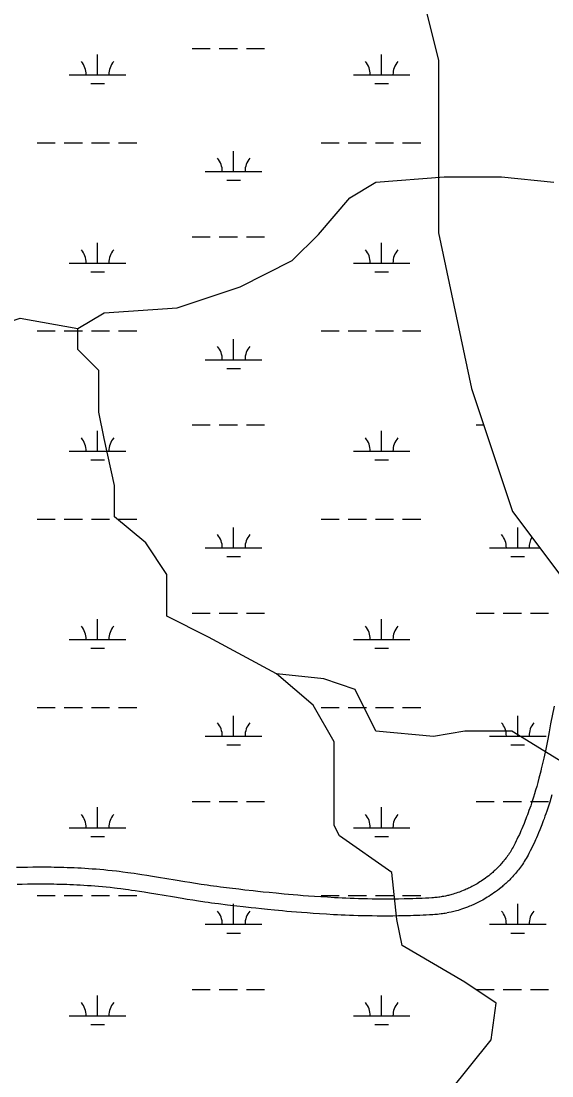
# Model space of a CAD drawing. Extents: x 3177185 to 3215018, y 812988 to 838321.
# Drawn here: x 3185567 to 3186505, y 822225 to 824089 of the extents above; entities that cross this region are included whole.
import ezdxf

# ---------------------------------------------------------------- set-up
doc = ezdxf.new("R2010")
doc.units = 0
for name, color, linetype in [('V-ROAD-CNTR', 7, 'Continuous'), ('V-TOPO-SHOR', 7, 'Continuous'), ('V-WETL-SWMP', 7, 'Continuous')]:
    doc.layers.add(name, color=color, linetype=linetype)

msp = doc.modelspace()

# ---------------------------------------------------------------- linework, layer by layer
at = {"layer": 'V-ROAD-CNTR'}
for points in [[(3186508.8, 822878.2), (3186502.8, 822846.6), (3186500.2, 822832.8), (3186497.6, 822819.9), (3186496.4, 822813.8), (3186495.2, 822808), (3186494.1, 822802.3), (3186492.9, 822796.9), (3186491.8, 822791.6), (3186490.6, 822786.4), (3186489.5, 822781.5), (3186488.4, 822776.7), (3186487.3, 822772), (3186486.3, 822767.5), (3186485.2, 822763.2), (3186484.2, 822759), (3186483.1, 822754.9), (3186482.1, 822751), (3186480.1, 822743.4), (3186478.1, 822736.2), (3186476.2, 822729.5)], [(3186476.2, 822729.6), (3186474.3, 822723.3), (3186472.6, 822717.5), (3186470.8, 822712), (3186469.2, 822706.9), (3186467.6, 822702.1), (3186466, 822697.7), (3186464.5, 822693.5), (3186463.1, 822689.6), (3186461.7, 822685.9), (3186460.4, 822682.4), (3186459.2, 822679.2), (3186458, 822676.2), (3186455.8, 822670.6), (3186453.7, 822665.6), (3186451.9, 822661.3), (3186450.2, 822657.6), (3186448.8, 822654.3), (3186447.5, 822651.5), (3186445.1, 822646.4), (3186443.3, 822642.7), (3186442, 822639.9), (3186439.9, 822635.7), (3186437.8, 822631.5), (3186436.4, 822629), (3186435.1, 822626.6), (3186433.8, 822624.2), (3186432.4, 822621.9), (3186431, 822619.7), (3186429.6, 822617.5), (3186428.2, 822615.4), (3186426.7, 822613.3), (3186425.3, 822611.3), (3186423.8, 822609.4), (3186422.4, 822607.5), (3186420.9, 822605.6), (3186419.4, 822603.8), (3186417.9, 822602.1), (3186416.5, 822600.3), (3186415, 822598.7), (3186413.5, 822597.1), (3186412, 822595.5), (3186410.6, 822594), (3186409.1, 822592.5), (3186407.6, 822591), (3186406.2, 822589.6), (3186404.7, 822588.2), (3186403.3, 822586.9), (3186401.8, 822585.6), (3186400.4, 822584.3), (3186399, 822583.1), (3186397.6, 822581.9), (3186396.2, 822580.7), (3186393.4, 822578.4), (3186390.6, 822576.3), (3186387.9, 822574.3), (3186385.3, 822572.4), (3186382.6, 822570.6), (3186380.1, 822568.9), (3186377.6, 822567.3), (3186375.2, 822565.8), (3186372.8, 822564.3), (3186370.4, 822563), (3186368.2, 822561.7), (3186365.9, 822560.5), (3186363.8, 822559.3), (3186361.7, 822558.2), (3186359.6, 822557.2), (3186357.6, 822556.3), (3186355.6, 822555.3), (3186353.7, 822554.5), (3186351.9, 822553.7), (3186350.1, 822552.9), (3186348.4, 822552.2), (3186345, 822550.8), (3186341.8, 822549.6), (3186338.8, 822548.6), (3186336, 822547.6), (3186333.3, 822546.7), (3186330.8, 822546), (3186328.4, 822545.3), (3186326.2, 822544.7), (3186324.2, 822544.2), (3186322.2, 822543.7), (3186320.4, 822543.3), (3186317, 822542.5), (3186313.9, 822541.9)], [(3186505, 822721.1), (3186503.1, 822714.7), (3186501.2, 822708.6), (3186499.4, 822702.9), (3186497.6, 822697.5), (3186496, 822692.5), (3186494.3, 822687.8), (3186492.8, 822683.4), (3186491.3, 822679.2), (3186489.8, 822675.4), (3186488.5, 822671.8), (3186487.2, 822668.4), (3186485.9, 822665.2), (3186483.5, 822659.2), (3186481.4, 822654), (3186479.4, 822649.5), (3186477.7, 822645.5), (3186476.1, 822642), (3186474.7, 822638.9), (3186472.3, 822633.6), (3186470.4, 822629.6), (3186468.9, 822626.6), (3186466.7, 822622.2), (3186464.4, 822617.7), (3186462.8, 822614.7), (3186461.2, 822611.8), (3186459.6, 822609), (3186458, 822606.3), (3186456.3, 822603.6), (3186454.6, 822601), (3186452.9, 822598.5), (3186451.2, 822596), (3186449.5, 822593.6), (3186447.7, 822591.3), (3186446, 822589), (3186444.3, 822586.8), (3186442.5, 822584.7), (3186440.8, 822582.6), (3186439, 822580.6), (3186437.3, 822578.6), (3186435.6, 822576.7), (3186433.8, 822574.9), (3186432.1, 822573.1), (3186430.4, 822571.3), (3186428.7, 822569.6), (3186426.9, 822567.9), (3186425.2, 822566.3), (3186423.5, 822564.8), (3186421.9, 822563.2), (3186420.2, 822561.7), (3186418.5, 822560.3), (3186416.9, 822558.9), (3186415.2, 822557.5), (3186412, 822554.9), (3186408.8, 822552.4), (3186405.6, 822550.1), (3186402.5, 822547.9), (3186399.5, 822545.8), (3186396.5, 822543.8), (3186393.6, 822541.9), (3186390.8, 822540.2), (3186388, 822538.5), (3186385.3, 822536.9), (3186382.7, 822535.4), (3186380.1, 822534), (3186377.6, 822532.7), (3186375.2, 822531.4), (3186372.8, 822530.3), (3186370.4, 822529.1), (3186368.2, 822528.1), (3186366, 822527.1), (3186363.9, 822526.2), (3186361.8, 822525.3), (3186359.7, 822524.4), (3186355.8, 822522.9), (3186352.1, 822521.5), (3186348.6, 822520.2), (3186345.3, 822519.1), (3186342.2, 822518.1), (3186339.3, 822517.2), (3186336.6, 822516.4), (3186334, 822515.7), (3186331.6, 822515.1), (3186329.3, 822514.5), (3186327.1, 822514), (3186323.2, 822513.1), (3186319.8, 822512.5)], [(3185631.3, 822593.1), (3185625.6, 822593.2), (3185620.1, 822593.3), (3185614.6, 822593.4), (3185609.2, 822593.4), (3185598.5, 822593.4), (3185588.2, 822593.4), (3185578.3, 822593.2), (3185568.6, 822593.1), (3185559.2, 822592.8)], [(3186314.1, 822541.9), (3186311.4, 822541.4), (3186309.1, 822541), (3186307.1, 822540.7), (3186305.4, 822540.5), (3186302.3, 822540.1), (3186300, 822539.9), (3186298.3, 822539.7), (3186295.7, 822539.5), (3186293.1, 822539.3), (3186287.4, 822539), (3186281.6, 822538.7), (3186276, 822538.4), (3186270.5, 822538.2), (3186265, 822538), (3186259.6, 822537.8), (3186254.4, 822537.6), (3186243.9, 822537.4), (3186233.8, 822537.2), (3186224, 822537.1), (3186214.5, 822537), (3186205.3, 822537), (3186196.4, 822537.1), (3186187.7, 822537.2), (3186179.3, 822537.3), (3186171.2, 822537.5), (3186163.3, 822537.7), (3186155.7, 822538), (3186148.3, 822538.2), (3186141.2, 822538.5), (3186134.2, 822538.8), (3186127.5, 822539.1), (3186121, 822539.5), (3186108.4, 822540.2), (3186096.5, 822540.9), (3186085.4, 822541.6), (3186075, 822542.4), (3186065.3, 822543.1), (3186056.1, 822543.9), (3186047.6, 822544.6), (3186039.5, 822545.3), (3186032, 822546), (3186017.9, 822547.3), (3186005.6, 822548.5), (3185994.8, 822549.6), (3185985.3, 822550.6), (3185977.1, 822551.5), (3185962.7, 822553.1), (3185951.8, 822554.4), (3185935.6, 822556.3), (3185919.5, 822558.3), (3185913.3, 822559.1), (3185907.4, 822559.8), (3185901.6, 822560.6), (3185896.1, 822561.4), (3185885.2, 822563), (3185875.1, 822564.6), (3185865.5, 822566.2), (3185856.6, 822567.6), (3185839.7, 822570.4), (3185810.2, 822575.4), (3185799.1, 822577.2), (3185789.3, 822578.8), (3185780.8, 822580.1), (3185773.3, 822581.2), (3185766.7, 822582.2), (3185761, 822583), (3185755.9, 822583.7), (3185747.1, 822584.8), (3185740.5, 822585.7), (3185735.5, 822586.3), (3185728, 822587.1), (3185720.5, 822587.9), (3185713.5, 822588.5), (3185706.6, 822589.1), (3185699.8, 822589.7), (3185693, 822590.2), (3185686.4, 822590.7), (3185679.9, 822591.1), (3185673.5, 822591.5), (3185667.2, 822591.8), (3185661, 822592.1), (3185654.8, 822592.4), (3185648.8, 822592.6), (3185642.9, 822592.8), (3185637, 822592.9), (3185631.3, 822593.1)], [(3185630.7, 822563.1), (3185625.1, 822563.2), (3185619.7, 822563.3), (3185614.3, 822563.4), (3185609, 822563.4), (3185598.6, 822563.4), (3185588.5, 822563.4), (3185578.7, 822563.2), (3185569.2, 822563.1), (3185560, 822562.8)], [(3186319.5, 822512.4), (3186316.5, 822511.9), (3186313.8, 822511.4), (3186311.5, 822511.1), (3186309.4, 822510.8), (3186305.8, 822510.3), (3186303.1, 822510), (3186301, 822509.8), (3186298, 822509.6), (3186294.9, 822509.4), (3186289, 822509), (3186283.1, 822508.7), (3186277.4, 822508.4), (3186271.7, 822508.2), (3186266.1, 822508), (3186260.6, 822507.8), (3186255.2, 822507.6), (3186244.6, 822507.4), (3186234.2, 822507.2), (3186224.2, 822507.1), (3186214.6, 822507), (3186205.2, 822507), (3186196.1, 822507.1), (3186187.3, 822507.2), (3186178.7, 822507.3), (3186170.5, 822507.5), (3186162.5, 822507.7), (3186154.7, 822508), (3186147.2, 822508.3), (3186139.9, 822508.6), (3186132.9, 822508.9), (3186126, 822509.2), (3186119.4, 822509.5), (3186106.6, 822510.2), (3186094.6, 822511), (3186083.4, 822511.7), (3186072.8, 822512.5), (3186062.9, 822513.2), (3186053.7, 822514), (3186045, 822514.7), (3186036.9, 822515.4), (3186029.3, 822516.1), (3186015, 822517.4), (3186002.6, 822518.6), (3185991.7, 822519.8), (3185982.1, 822520.8), (3185973.8, 822521.7), (3185959.3, 822523.3), (3185948.4, 822524.6), (3185932, 822526.5), (3185915.7, 822528.5), (3185909.5, 822529.3), (3185903.4, 822530.1), (3185897.5, 822530.9), (3185891.8, 822531.8), (3185880.7, 822533.4), (3185870.4, 822535), (3185860.7, 822536.5), (3185851.7, 822538), (3185834.8, 822540.8), (3185805.3, 822545.8), (3185794.3, 822547.6), (3185784.6, 822549.1), (3185776.2, 822550.4), (3185768.9, 822551.5), (3185762.4, 822552.5), (3185756.8, 822553.3), (3185751.9, 822554), (3185743.3, 822555.1), (3185736.9, 822555.9), (3185732.1, 822556.4), (3185724.8, 822557.3), (3185717.6, 822558), (3185710.8, 822558.6), (3185704, 822559.2), (3185697.4, 822559.8), (3185690.9, 822560.3), (3185684.4, 822560.7), (3185678.1, 822561.1), (3185671.8, 822561.5), (3185665.7, 822561.8), (3185659.6, 822562.1), (3185653.6, 822562.4), (3185647.8, 822562.6), (3185642, 822562.8), (3185636.3, 822563), (3185630.6, 822563.1)]]:
    msp.add_lwpolyline(points, dxfattribs=at)
at = {"layer": 'V-TOPO-SHOR'}
for points in [[(3186323.6, 822196.1), (3186397.6, 822288.5), (3186406.8, 822353.2), (3186351.3, 822390.2), (3186240.5, 822454.8), (3186231.2, 822501.1), (3186222, 822584.2), (3186129.6, 822648.9), (3186120.3, 822667.4), (3186120.3, 822732.1), (3186120.3, 822815.3), (3186083.3, 822880), (3186018.7, 822935.4), (3185898.5, 823000.1), (3185824.6, 823037.1), (3185824.6, 823111), (3185787.6, 823166.5), (3185732.2, 823212.7), (3185732.2, 823268.1), (3185713.7, 823351.3), (3185704.4, 823397.5), (3185704.4, 823471.4), (3185667.5, 823508.4), (3185667.5, 823545.4), (3185713.7, 823573.1), (3185843.1, 823582.3), (3185954, 823619.3), (3186046.4, 823665.5), (3186092.6, 823711.7), (3186148, 823776.4), (3186194.2, 823804.1), (3186314.4, 823813.4), (3186416, 823813.4), (3186508.5, 823804.1)], [(3182853.6, 823333.6), (3183005.9, 823268.1), (3183089.1, 823240.4), (3183200, 823258.9), (3183310.9, 823295.8), (3183431, 823295.8), (3183569.6, 823286.6), (3183736, 823305.1), (3183911.6, 823314.3), (3184059.4, 823305.1), (3184262.7, 823286.6), (3184466.1, 823286.6), (3184604.7, 823314.3), (3184789.5, 823369.8), (3184909.7, 823397.5), (3185039, 823425.2), (3185159.2, 823443.7), (3185233.1, 823480.7), (3185307, 823508.4), (3185371.7, 823517.6), (3185445.7, 823536.1), (3185510.4, 823545.4), (3185565.8, 823563.8), (3185667.5, 823545.4)], [(3187469.6, 822223.8), (3187386.4, 822371.7), (3187275.5, 822464.1), (3187192.3, 822510.3), (3187127.6, 822528.8), (3187007.5, 822547.3), (3186896.6, 822556.5), (3186859.6, 822602.7), (3186822.7, 822648.9), (3186748.7, 822713.6), (3186730.3, 822732.1), (3186656.3, 822722.9), (3186554.7, 822759.8), (3186434.5, 822833.8), (3186351.3, 822833.8), (3186295.9, 822824.5), (3186194.2, 822833.8), (3186157.3, 822907.7), (3186101.8, 822926.2), (3186018.7, 822935.4)]]:
    msp.add_lwpolyline(points, dxfattribs=at)
at = {"layer": 'V-WETL-SWMP'}
for p, q in [((3186276, 824134.9), (3186304.9, 824019)), ((3185869.3, 824040.5), (3185901.3, 824040.5)), ((3185917.3, 824040.5), (3185949.3, 824040.5)), ((3185965.3, 824040.5), (3185997.3, 824040.5)), ((3185702.3, 823994), (3185702.3, 824030)), ((3186204.2, 823994), (3186204.2, 824030)), ((3186304.9, 824019), (3186304.9, 823714.9)), ((3185652.3, 823994), (3185752.3, 823994)), ((3185690.3, 823978.6), (3185714.3, 823978.6)), ((3186154.2, 823994), (3186254.2, 823994)), ((3186192.2, 823978.6), (3186216.2, 823978.6)), ((3185595.4, 823874), (3185627.4, 823874)), ((3185643.4, 823874), (3185675.4, 823874)), ((3185691.4, 823874), (3185723.4, 823874)), ((3185739.4, 823874), (3185771.4, 823874)), ((3186097.3, 823874), (3186129.3, 823874)), ((3186145.3, 823874), (3186177.3, 823874)), ((3186193.3, 823874), (3186225.3, 823874)), ((3186241.3, 823874), (3186273.3, 823874)), ((3185942.7, 823823.2), (3185942.7, 823859.2)), ((3185892.7, 823823.2), (3185992.7, 823823.2)), ((3185930.7, 823807.8), (3185954.7, 823807.8)), ((3185869.3, 823707.8), (3185901.3, 823707.8)), ((3185917.3, 823707.8), (3185949.3, 823707.8)), ((3185965.3, 823707.8), (3185997.3, 823707.8)), ((3186304.9, 823714.9), (3186362.8, 823439.7)), ((3185702.3, 823661.3), (3185702.3, 823697.3)), ((3186204.2, 823661.3), (3186204.2, 823697.3)), ((3185652.3, 823661.3), (3185752.3, 823661.3)), ((3186154.2, 823661.3), (3186254.2, 823661.3)), ((3185690.3, 823645.9), (3185714.3, 823645.9)), ((3186192.2, 823645.9), (3186216.2, 823645.9)), ((3185595.4, 823541.3), (3185627.4, 823541.3)), ((3185643.4, 823541.3), (3185675.4, 823541.3)), ((3185691.4, 823541.3), (3185723.4, 823541.3)), ((3185739.4, 823541.3), (3185771.4, 823541.3)), ((3186097.3, 823541.3), (3186129.3, 823541.3)), ((3186145.3, 823541.3), (3186177.3, 823541.3)), ((3186193.3, 823541.3), (3186225.3, 823541.3)), ((3186241.3, 823541.3), (3186273.3, 823541.3)), ((3185942.7, 823490.5), (3185942.7, 823526.5)), ((3185892.7, 823490.5), (3185992.7, 823490.5)), ((3185930.7, 823475.1), (3185954.7, 823475.1)), ((3186362.8, 823439.7), (3186435.2, 823222.4)), ((3185702.3, 823328.7), (3185702.3, 823364.7)), ((3185869.3, 823375.1), (3185901.3, 823375.1)), ((3185917.3, 823375.1), (3185949.3, 823375.1)), ((3185965.3, 823375.1), (3185997.3, 823375.1)), ((3186204.2, 823328.7), (3186204.2, 823364.7)), ((3186371.2, 823375.1), (3186384.3, 823375.1)), ((3185652.3, 823328.7), (3185752.3, 823328.7)), ((3186154.2, 823328.7), (3186254.2, 823328.7)), ((3185690.3, 823313.2), (3185714.3, 823313.2)), ((3186192.2, 823313.2), (3186216.2, 823313.2)), ((3186435.2, 823222.4), (3186565.4, 823048.6)), ((3185595.4, 823208.6), (3185627.4, 823208.6)), ((3185643.4, 823208.6), (3185675.4, 823208.6)), ((3185691.4, 823208.6), (3185723.4, 823208.6)), ((3185739.4, 823208.6), (3185771.4, 823208.6)), ((3186097.3, 823208.6), (3186129.3, 823208.6)), ((3186145.3, 823208.6), (3186177.3, 823208.6)), ((3186193.3, 823208.6), (3186225.3, 823208.6)), ((3186241.3, 823208.6), (3186273.3, 823208.6)), ((3185942.7, 823157.9), (3185942.7, 823193.9)), ((3186444.6, 823157.9), (3186444.6, 823193.9)), ((3185892.7, 823157.9), (3185992.7, 823157.9)), ((3186394.6, 823157.9), (3186483.6, 823157.9)), ((3185930.7, 823142.4), (3185954.7, 823142.4)), ((3186432.6, 823142.4), (3186456.6, 823142.4)), ((3185702.3, 822996), (3185702.3, 823032)), ((3185869.3, 823042.4), (3185901.3, 823042.4)), ((3185917.3, 823042.4), (3185949.3, 823042.4)), ((3185965.3, 823042.4), (3185997.3, 823042.4)), ((3186204.2, 822996), (3186204.2, 823032)), ((3186371.2, 823042.4), (3186403.2, 823042.4)), ((3186419.2, 823042.4), (3186451.2, 823042.4)), ((3186467.2, 823042.4), (3186499.2, 823042.4)), ((3185652.3, 822996), (3185752.3, 822996)), ((3186154.2, 822996), (3186254.2, 822996)), ((3185690.3, 822980.6), (3185714.3, 822980.6)), ((3186192.2, 822980.6), (3186216.2, 822980.6)), ((3185595.4, 822875.9), (3185627.4, 822875.9)), ((3185643.4, 822875.9), (3185675.4, 822875.9)), ((3185691.4, 822875.9), (3185723.4, 822875.9)), ((3185739.4, 822875.9), (3185771.4, 822875.9)), ((3185942.7, 822825.2), (3185942.7, 822861.2)), ((3186097.3, 822875.9), (3186129.3, 822875.9)), ((3186145.3, 822875.9), (3186177.3, 822875.9)), ((3186193.3, 822875.9), (3186225.3, 822875.9)), ((3186241.3, 822875.9), (3186273.3, 822875.9)), ((3186444.6, 822825.2), (3186444.6, 822861.2)), ((3185892.7, 822825.2), (3185992.7, 822825.2)), ((3186394.6, 822825.2), (3186494.6, 822825.2)), ((3185930.7, 822809.8), (3185954.7, 822809.8)), ((3186432.6, 822809.8), (3186456.6, 822809.8)), ((3185702.3, 822663.3), (3185702.3, 822699.3)), ((3185869.3, 822709.8), (3185901.3, 822709.8)), ((3185917.3, 822709.8), (3185949.3, 822709.8)), ((3185965.3, 822709.8), (3185997.3, 822709.8)), ((3186204.2, 822663.3), (3186204.2, 822699.3)), ((3186371.2, 822709.8), (3186403.2, 822709.8)), ((3186419.2, 822709.8), (3186451.2, 822709.8)), ((3186467.2, 822709.8), (3186499.2, 822709.8)), ((3185652.3, 822663.3), (3185752.3, 822663.3)), ((3186154.2, 822663.3), (3186254.2, 822663.3)), ((3185690.3, 822647.9), (3185714.3, 822647.9)), ((3186192.2, 822647.9), (3186216.2, 822647.9)), ((3185595.4, 822543.3), (3185627.4, 822543.3)), ((3185643.4, 822543.3), (3185675.4, 822543.3)), ((3185691.4, 822543.3), (3185723.4, 822543.3)), ((3185739.4, 822543.3), (3185771.4, 822543.3)), ((3186097.3, 822543.3), (3186129.3, 822543.3)), ((3186145.3, 822543.3), (3186177.3, 822543.3)), ((3186193.3, 822543.3), (3186225.3, 822543.3)), ((3186241.3, 822543.3), (3186273.3, 822543.3)), ((3185942.7, 822492.5), (3185942.7, 822528.5)), ((3186444.6, 822492.5), (3186444.6, 822528.5)), ((3185892.7, 822492.5), (3185992.7, 822492.5)), ((3186394.6, 822492.5), (3186494.6, 822492.5)), ((3185930.7, 822477.1), (3185954.7, 822477.1)), ((3186432.6, 822477.1), (3186456.6, 822477.1)), ((3185869.3, 822377.1), (3185901.3, 822377.1)), ((3185917.3, 822377.1), (3185949.3, 822377.1)), ((3185965.3, 822377.1), (3185997.3, 822377.1)), ((3186371.2, 822377.1), (3186403.2, 822377.1)), ((3186419.2, 822377.1), (3186451.2, 822377.1)), ((3186467.2, 822377.1), (3186499.2, 822377.1)), ((3185702.3, 822330.6), (3185702.3, 822366.6)), ((3186204.2, 822330.6), (3186204.2, 822366.6)), ((3185652.3, 822330.6), (3185752.3, 822330.6)), ((3186154.2, 822330.6), (3186254.2, 822330.6)), ((3185690.3, 822315.2), (3185714.3, 822315.2)), ((3186192.2, 822315.2), (3186216.2, 822315.2))]:
    msp.add_line(p, q, dxfattribs=at)
for centre, start, end in [((3185647, 823994.5), 359.2282, 40.7718), ((3185757.5, 823994.5), 139.2282, 180.7718), ((3186148.9, 823994.5), 359.2282, 40.7718), ((3186259.4, 823994.5), 139.2282, 180.7718), ((3185887.5, 823823.7), 359.2282, 40.7718), ((3185998, 823823.7), 139.2282, 180.7718), ((3185647, 823661.8), 359.2282, 40.7718), ((3185757.5, 823661.8), 139.2282, 180.7718), ((3186148.9, 823661.8), 359.2282, 40.7718), ((3186259.4, 823661.8), 139.2282, 180.7718), ((3185887.5, 823491), 359.2282, 40.7718), ((3185998, 823491), 139.2282, 180.7718), ((3185647, 823329.1), 359.2282, 40.7718), ((3185757.5, 823329.1), 139.2282, 180.7718), ((3186148.9, 823329.1), 359.2282, 40.7718), ((3186259.4, 823329.1), 139.2282, 180.7718), ((3185887.5, 823158.3), 359.2282, 40.7718), ((3185998, 823158.3), 139.2282, 180.7718), ((3186389.4, 823158.3), 359.2282, 40.7718), ((3186499.9, 823158.3), 149.0833, 180.7718), ((3185647, 822996.5), 359.2282, 40.7718), ((3185757.5, 822996.5), 139.2282, 180.7718), ((3186148.9, 822996.5), 359.2282, 40.7718), ((3186259.4, 822996.5), 139.2282, 180.7718), ((3185887.5, 822825.7), 359.2282, 40.7718), ((3185998, 822825.7), 139.2282, 180.7718), ((3186389.4, 822825.7), 359.2282, 40.7718), ((3186499.9, 822825.7), 139.2282, 180.7718), ((3185647, 822663.8), 359.2282, 40.7718), ((3185757.5, 822663.8), 139.2282, 180.7718), ((3186148.9, 822663.8), 359.2282, 40.7718), ((3186259.4, 822663.8), 139.2282, 180.7718), ((3185887.5, 822493), 359.2282, 40.7718), ((3185998, 822493), 139.2282, 180.7718), ((3186389.4, 822493), 359.2282, 40.7718), ((3186499.9, 822493), 139.2282, 180.7718), ((3185647, 822331.1), 359.2282, 40.7718), ((3185757.5, 822331.1), 139.2282, 180.7718), ((3186148.9, 822331.1), 359.2282, 40.7718), ((3186259.4, 822331.1), 139.2282, 180.7718)]:
    msp.add_arc(centre, 35.2, start, end, dxfattribs=at)

doc.saveas('drawing.dxf')
